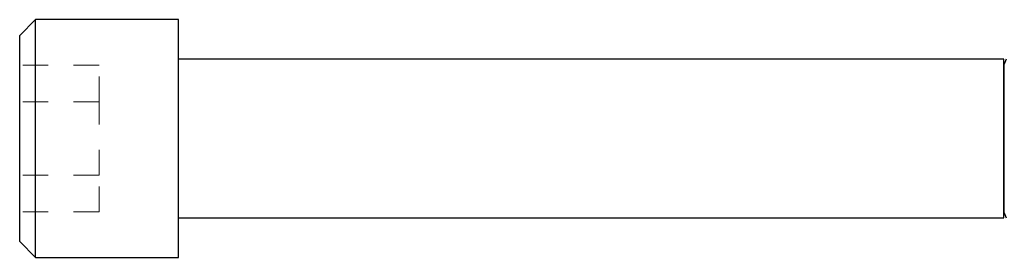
# Model space of a CAD drawing. Header units: inches. Extents: x 1802 to 2468, y -253 to -72.
# Tile 261 of 570: x 2063.339 to 2067.216, y -119.165 to -118.228. Entities that reach past the tile are written whole.
import ezdxf

# ---------------------------------------------------------------- set-up
doc = ezdxf.new("R2010")
doc.units = ezdxf.units.IN
doc.header["$LTSCALE"] = 0.5
doc.header["$MEASUREMENT"] = 0
doc.linetypes.add('HIDDEN', pattern=[0.225, 0.15, -0.075])
doc.layers.add('SVD-M-S', color=8, linetype='Continuous')

msp = doc.modelspace()

# ---------------------------------------------------------------- linework, layer by layer
at = {"layer": 'SVD-M-S', "linetype": 'Continuous', "lineweight": 25}
for p, q in [((2063.40166, -118.22792), (2063.33916, -118.29042)), ((2063.96416, -118.22792), (2063.40166, -118.22792)), ((2063.40166, -119.16542), (2063.40166, -118.22792)), ((2063.96416, -119.16542), (2063.96416, -118.22792)), ((2063.33916, -119.10292), (2063.33916, -118.29042)), ((2067.21455, -118.38417), (2063.96416, -118.38417)), ((2067.21455, -119.00917), (2067.21455, -118.38417)), ((2067.22309, -118.38417), (2067.21608, -118.40343)), ((2067.21608, -118.98992), (2067.21608, -118.40343)), ((2063.96416, -119.00917), (2067.21455, -119.00917)), ((2067.21608, -118.98992), (2067.22309, -119.00917)), ((2063.33916, -119.10292), (2063.40166, -119.16542)), ((2063.40166, -119.16542), (2063.96416, -119.16542))]:
    msp.add_line(p, q, dxfattribs=at)
at = {"layer": 'SVD-M-S', "linetype": 'HIDDEN', "lineweight": 18}
for p, q in [((2063.65166, -118.408), (2063.33916, -118.408)), ((2063.65166, -118.55234), (2063.65166, -118.408)), ((2067.21608, -118.40343), (2067.21608, -118.98992)), ((2063.65166, -118.55234), (2063.33916, -118.55234)), ((2063.65166, -118.84101), (2063.65166, -118.55234)), ((2063.65166, -118.84101), (2063.33916, -118.84101)), ((2063.65166, -118.98535), (2063.65166, -118.84101)), ((2063.65166, -118.98535), (2063.33916, -118.98535))]:
    msp.add_line(p, q, dxfattribs=at)
at = {"layer": 'SVD-M-S', "linetype": 'Continuous', "lineweight": 25}
for centre, start, end in [((2067.21534, -118.40316), 180, 340), ((2067.21534, -118.99019), 20, 180)]:
    msp.add_arc(centre, 0.000787, start, end, dxfattribs=at)

doc.saveas('drawing.dxf')
